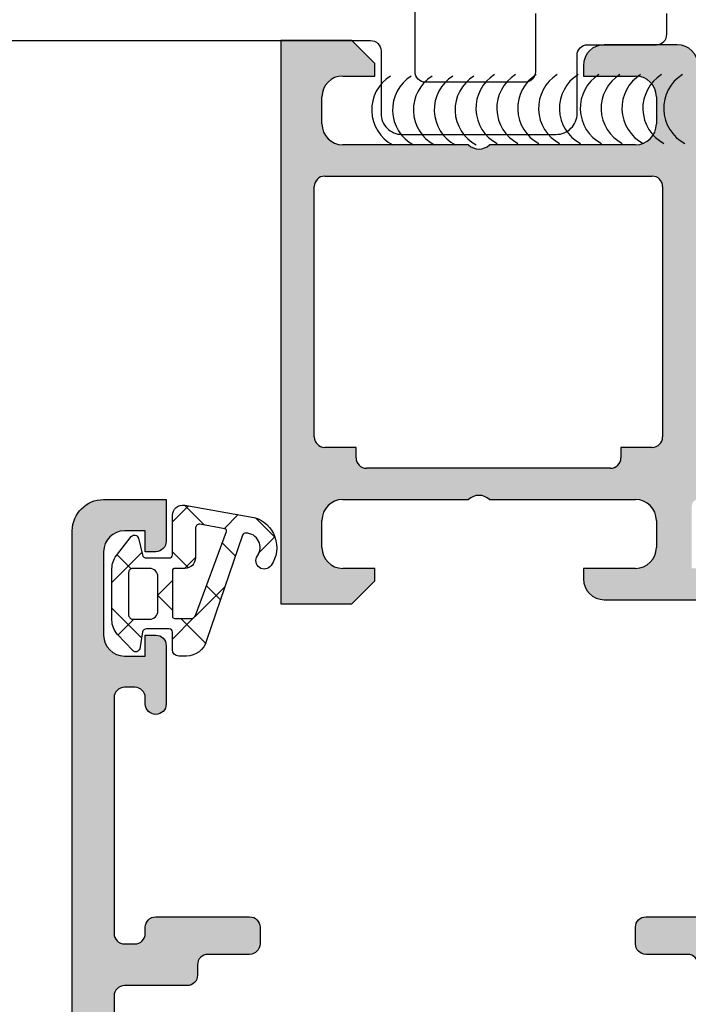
# Model space of a CAD drawing. Header units: millimetres. Extents: x 247761 to 294611, y 172579 to 236863.
# Tile 343 of 596: x 276201 to 276233, y 185816 to 185863. Entities that reach past the tile are written whole.
import ezdxf

# ---------------------------------------------------------------- set-up
doc = ezdxf.new("R2010")
doc.units = ezdxf.units.MM
doc.layers.add('FASÁDA DETAILNÍ', color=4, linetype='Continuous')
doc.layers.add('NOVA', color=240, linetype='Continuous')

# ---------------------------------------------------------------- blocks, each defined once
blk = doc.blocks.new('A$C69D17D4D')
at = {"layer": 'FASÁDA DETAILNÍ'}
h = blk.add_hatch(color=256, dxfattribs=at)
edge = h.paths.add_edge_path()
edge.add_arc((1588.938, 12486.81), 0.12, 90, 180, ccw=False)
edge.add_line((1588.938, 12486.93), (1591.698, 12486.93))
edge.add_arc((1591.698, 12487.23), 0.3, 270, 360)
edge.add_line((1591.998, 12487.23), (1591.998, 12488.21))
edge.add_arc((1591.698, 12488.21), 0.3, 0, 90)
edge.add_line((1591.698, 12488.51), (1589.818, 12488.51))
edge.add_arc((1589.551, 12488.589), 0.279, -91.1629, -16.4246, ccw=False)
edge.add_line((1589.545, 12488.31), (1589.091, 12488.31))
edge.add_arc((1589.086, 12488.589), 0.279, -163.5801, -88.8354, ccw=False)
edge.add_line((1588.818, 12488.51), (1588.818, 12489.311))
edge.add_arc((1587.818, 12489.311), 1, 0, 90)
edge.add_line((1587.818, 12490.311), (1584.318, 12490.311))
edge.add_arc((1584.318, 12489.311), 1, 90.0011, 179.9989)
edge.add_line((1583.318, 12489.311), (1583.318, 12488.811))
edge.add_line((1583.318, 12488.811), (1585.818, 12488.811))
edge.add_arc((1585.818, 12487.811), 1, 0.0026, 89.9974, ccw=False)
edge.add_line((1586.818, 12487.811), (1586.818, 12486.511))
edge.add_arc((1585.818, 12486.511), 1, -89.997, -0.003, ccw=False)
edge.add_line((1585.818, 12485.511), (1578.818, 12485.511))
edge.add_arc((1578.318, 12486.036), 0.725, -133.5962, -46.4038, ccw=False)
edge.add_line((1577.818, 12485.511), (1571.784, 12485.511))
edge.add_arc((1571.784, 12486.511), 1, 180.003, 269.997, ccw=False)
edge.add_line((1570.784, 12486.511), (1570.784, 12487.811))
edge.add_arc((1571.784, 12487.811), 1, 90.0026, 179.9974, ccw=False)
edge.add_line((1571.784, 12488.811), (1573.318, 12488.811))
edge.add_line((1573.318, 12488.811), (1573.318, 12489.411))
edge.add_line((1573.318, 12489.411), (1572.218, 12490.511))
edge.add_line((1572.218, 12490.511), (1568.818, 12490.511))
edge.add_line((1568.818, 12490.511), (1568.818, 12463.511))
edge.add_line((1568.818, 12463.511), (1572.218, 12463.511))
edge.add_line((1572.218, 12463.511), (1573.318, 12464.611))
edge.add_line((1573.318, 12464.611), (1573.318, 12465.211))
edge.add_line((1573.318, 12465.211), (1571.784, 12465.211))
edge.add_arc((1571.784, 12466.211), 1, 180.0026, 269.9974, ccw=False)
edge.add_line((1570.784, 12466.211), (1570.784, 12467.511))
edge.add_arc((1571.784, 12467.511), 1, 90.003, 179.997, ccw=False)
edge.add_line((1571.784, 12468.511), (1577.818, 12468.511))
edge.add_arc((1578.318, 12467.986), 0.725, 46.4038, 133.5962, ccw=False)
edge.add_line((1578.818, 12468.511), (1585.818, 12468.511))
edge.add_arc((1585.818, 12467.511), 1, 0.003, 89.997, ccw=False)
edge.add_line((1586.818, 12467.511), (1586.818, 12466.211))
edge.add_arc((1585.818, 12466.211), 1, -89.9974, -0.0026, ccw=False)
edge.add_line((1585.818, 12465.211), (1583.318, 12465.211))
edge.add_line((1583.318, 12465.211), (1583.318, 12464.711))
edge.add_arc((1584.318, 12464.711), 1, 180.0011, 269.9989)
edge.add_line((1584.318, 12463.711), (1588.818, 12463.711))
edge.add_arc((1588.818, 12464.211), 0.5, 269.9988, 360.0012)
edge.add_line((1589.318, 12464.211), (1589.318, 12465.211))
edge.add_line((1589.318, 12465.211), (1588.518, 12465.211))
edge.add_line((1588.518, 12465.211), (1588.518, 12468.211))
edge.add_arc((1588.818, 12468.211), 0.3, 89.9995, 180.0005, ccw=False)
edge.add_arc((1589.086, 12468.432), 0.279, 88.8354, 163.5801, ccw=False)
edge.add_line((1589.091, 12468.711), (1589.545, 12468.711))
edge.add_arc((1589.551, 12468.432), 0.279, 16.4246, 91.1629, ccw=False)
edge.add_line((1589.818, 12468.511), (1591.698, 12468.511))
edge.add_arc((1591.698, 12468.811), 0.3, 270, 360)
edge.add_line((1591.998, 12468.811), (1591.998, 12469.791))
edge.add_arc((1591.698, 12469.791), 0.3, 0, 90)
edge.add_line((1591.698, 12470.091), (1588.938, 12470.091))
edge.add_arc((1588.938, 12470.211), 0.12, 180, 270, ccw=False)
edge.add_line((1588.818, 12470.211), (1588.818, 12474.511))
edge.add_arc((1589.318, 12474.511), 0.5, 90, 180, ccw=False)
edge.add_line((1589.318, 12475.011), (1590.018, 12475.011))
edge.add_line((1590.018, 12475.011), (1592.411, 12473.629))
edge.add_arc((1592.48, 12473.749), 0.138, 240, 367.7024)
edge.add_arc((1587.639, 12473.301), 5, 5.3492, 71.2906)
edge.add_arc((1589.403, 12478.511), 0.5, 108.7094, 251.2906, ccw=False)
edge.add_arc((1587.639, 12483.72), 5, -71.2906, -5.3492)
edge.add_arc((1592.48, 12483.272), 0.138, -7.7024, 120)
edge.add_line((1592.411, 12483.392), (1590.018, 12482.01))
edge.add_line((1590.018, 12482.01), (1589.318, 12482.01))
edge.add_arc((1589.318, 12482.51), 0.5, 180, 270, ccw=False)
edge.add_line((1588.818, 12482.51), (1588.818, 12486.81))
edge = h.paths.add_edge_path(flags=16)
edge.add_arc((1570.918, 12471.511), 0.5, 180, 270, ccw=False)
edge.add_line((1570.418, 12471.511), (1570.418, 12483.511))
edge.add_arc((1570.918, 12483.511), 0.5, 90, 180, ccw=False)
edge.add_line((1570.918, 12484.011), (1586.618, 12484.011))
edge.add_arc((1586.618, 12483.511), 0.5, 0, 90, ccw=False)
edge.add_line((1587.118, 12483.511), (1587.118, 12471.511))
edge.add_arc((1586.618, 12471.511), 0.5, -90, 0, ccw=False)
edge.add_line((1586.618, 12471.011), (1585.118, 12471.011))
edge.add_line((1585.118, 12471.011), (1585.118, 12470.511))
edge.add_arc((1584.618, 12470.511), 0.5, -90, 0, ccw=False)
edge.add_line((1584.618, 12470.011), (1572.918, 12470.011))
edge.add_arc((1572.918, 12470.511), 0.5, 180, 270, ccw=False)
edge.add_line((1572.418, 12470.511), (1572.418, 12471.011))
edge.add_line((1572.418, 12471.011), (1570.918, 12471.011))
h = blk.add_hatch(color=256, dxfattribs=at)
edge = h.paths.add_edge_path(flags=16)
edge.add_ellipse((1561.518, 12439.211), major_axis=(-0.5, 0), ratio=1, start_angle=-90.003, end_angle=0.003)
edge.add_line((1561.018, 12439.211), (1561.018, 12421.211))
edge.add_ellipse((1561.518, 12421.211), major_axis=(-0.5, 0), ratio=1, start_angle=-0.003, end_angle=90.003)
edge.add_line((1561.518, 12420.711), (1574.018, 12420.711))
edge.add_ellipse((1574.018, 12421.211), major_axis=(-0.5, 0), ratio=1, start_angle=90.0025, end_angle=179.9975)
edge.add_line((1574.518, 12421.211), (1574.518, 12433.814))
edge.add_ellipse((1576.018, 12433.814), major_axis=(-1.5, 0), ratio=1, start_angle=-90, end_angle=0, ccw=False)
edge.add_line((1576.018, 12435.314), (1589.018, 12435.314))
edge.add_ellipse((1589.018, 12435.814), major_axis=(-0.5, 0), ratio=1, start_angle=90, end_angle=180)
edge.add_line((1589.518, 12435.814), (1589.518, 12439.211))
edge.add_ellipse((1589.018, 12439.211), major_axis=(-0.5, 0), ratio=1, start_angle=180, end_angle=270)
edge.add_line((1589.018, 12439.711), (1561.518, 12439.711))
edge = h.paths.add_edge_path()
edge.add_line((1560.318, 12468.511), (1563.318, 12468.511))
edge.add_line((1563.318, 12468.511), (1563.318, 12466.511))
edge.add_arc((1562.818, 12466.511), 0.5, -90.003, 0.003, ccw=False)
edge.add_line((1562.818, 12466.011), (1562.318, 12466.011))
edge.add_line((1562.318, 12466.011), (1562.318, 12467.011))
edge.add_line((1562.318, 12467.011), (1561.318, 12467.011))
edge.add_arc((1561.318, 12466.011), 1, 90.0037, 179.9963)
edge.add_line((1560.318, 12466.011), (1560.318, 12462.011))
edge.add_arc((1561.318, 12462.011), 1, 180.0017, 269.9983)
edge.add_line((1561.318, 12461.011), (1562.318, 12461.011))
edge.add_line((1562.318, 12461.011), (1562.318, 12462.011))
edge.add_line((1562.318, 12462.011), (1562.818, 12462.011))
edge.add_arc((1562.818, 12461.511), 0.5, 0.0006, 89.9994, ccw=False)
edge.add_line((1563.318, 12461.511), (1563.318, 12458.711))
edge.add_arc((1562.818, 12458.711), 0.5, -180, 0, ccw=False)
edge.add_line((1562.318, 12458.711), (1562.318, 12459.011))
edge.add_arc((1561.818, 12459.011), 0.5, 0.0012, 89.9988)
edge.add_line((1561.818, 12459.511), (1561.318, 12459.511))
edge.add_arc((1561.318, 12459.011), 0.5, 90.0078, 179.9922)
edge.add_line((1560.818, 12459.011), (1560.818, 12447.711))
edge.add_arc((1561.318, 12447.711), 0.5, 180.0025, 269.9975)
edge.add_line((1561.318, 12447.211), (1561.818, 12447.211))
edge.add_arc((1561.818, 12447.711), 0.5, 269.9928, 360.0072)
edge.add_line((1562.318, 12447.711), (1562.318, 12448.011))
edge.add_arc((1562.818, 12448.011), 0.5, 90.0072, 179.9928, ccw=False)
edge.add_line((1562.818, 12448.511), (1567.318, 12448.511))
edge.add_arc((1567.318, 12448.011), 0.5, 0.0006, 89.9994, ccw=False)
edge.add_line((1567.818, 12448.011), (1567.818, 12447.211))
edge.add_arc((1567.318, 12447.211), 0.5, -90.003, 0.003, ccw=False)
edge.add_line((1567.318, 12446.711), (1565.318, 12446.711))
edge.add_arc((1565.318, 12446.211), 0.5, 90.0078, 179.9922)
edge.add_line((1564.818, 12446.211), (1564.818, 12445.711))
edge.add_arc((1564.318, 12445.711), 0.5, -90.0072, 0.0072, ccw=False)
edge.add_line((1564.318, 12445.211), (1561.318, 12445.211))
edge.add_arc((1561.318, 12444.711), 0.5, 90.0063, 179.9937)
edge.add_line((1560.818, 12444.711), (1560.818, 12443.011))
edge.add_arc((1562.318, 12443.011), 1.5, 179.9988, 270.0012)
edge.add_line((1562.318, 12441.511), (1588.318, 12441.511))
edge.add_arc((1588.318, 12442.011), 0.5, 269.9976, 360.0024)
edge.add_line((1588.818, 12442.011), (1588.818, 12446.211))
edge.add_arc((1588.318, 12446.211), 0.5, 0.0006, 89.9994)
edge.add_line((1588.318, 12446.711), (1586.318, 12446.711))
edge.add_arc((1586.318, 12447.211), 0.5, 180.0025, 269.9975, ccw=False)
edge.add_line((1585.818, 12447.211), (1585.818, 12448.011))
edge.add_arc((1586.318, 12448.011), 0.5, 90.006, 179.994, ccw=False)
edge.add_line((1586.318, 12448.511), (1591.318, 12448.511))
edge.add_line((1591.318, 12448.511), (1592.076, 12448.293))
edge.add_arc((1592.159, 12448.582), 0.3, 254, 322.0952)
edge.add_arc((1592.632, 12448.213), 0.3, 90, 142.0953, ccw=False)
edge.add_line((1592.632, 12448.513), (1594.696, 12448.513))
edge.add_arc((1594.696, 12448.113), 0.4, -21.9738, 90.0001, ccw=False)
edge.add_line((1595.067, 12447.963), (1594.251, 12445.94))
edge.add_arc((1594.065, 12446.015), 0.2, 245.8589, 338.0261, ccw=False)
edge.add_line((1593.984, 12445.832), (1591.6, 12446.901))
edge.add_arc((1591.518, 12446.718), 0.2, 65.859, 180.8199)
edge.add_line((1591.318, 12446.715), (1591.318, 12435.411))
edge.add_arc((1591.51, 12435.403), 0.192, 177.4778, 271.0445)
edge.add_line((1591.513, 12435.211), (1591.934, 12435.211))
edge.add_line((1591.934, 12435.211), (1594.399, 12436.643))
edge.add_arc((1594.55, 12436.384), 0.3, 16, 120.1792, ccw=False)
edge.add_line((1594.838, 12436.466), (1595.266, 12434.974))
edge.add_line((1595.266, 12434.974), (1595.765, 12434.111))
edge.add_arc((1595.418, 12433.911), 0.4, -90, 30, ccw=False)
edge.add_line((1595.418, 12433.511), (1591.31, 12433.511))
edge.add_line((1591.31, 12433.511), (1576.818, 12433.514))
edge.add_arc((1576.818, 12433.014), 0.5, 89.9796, 180)
edge.add_line((1576.318, 12433.014), (1576.318, 12427.611))
edge.add_arc((1576.818, 12427.611), 0.5, 180, 270)
edge.add_line((1576.818, 12427.111), (1579.318, 12427.111))
edge.add_arc((1579.318, 12426.611), 0.5, 0, 90, ccw=False)
edge.add_line((1579.818, 12426.611), (1579.818, 12425.311))
edge.add_arc((1579.318, 12425.311), 0.5, -90.0024, 0.0024, ccw=False)
edge.add_line((1579.318, 12424.811), (1578.818, 12424.811))
edge.add_line((1578.818, 12424.811), (1578.818, 12425.811))
edge.add_line((1578.818, 12425.811), (1577.318, 12425.811))
edge.add_arc((1577.318, 12424.811), 1, 90.0018, 179.9982)
edge.add_line((1576.318, 12424.811), (1576.318, 12420.811))
edge.add_arc((1577.318, 12420.811), 1, 180.004, 269.996)
edge.add_line((1577.318, 12419.811), (1578.818, 12419.811))
edge.add_line((1578.818, 12419.811), (1578.818, 12420.811))
edge.add_line((1578.818, 12420.811), (1579.318, 12420.811))
edge.add_arc((1579.318, 12420.311), 0.5, -0.003, 90.003, ccw=False)
edge.add_line((1579.818, 12420.311), (1579.818, 12419.011))
edge.add_arc((1579.318, 12419.011), 0.5, 270.0006, 359.9994, ccw=False)
edge.add_line((1579.318, 12418.511), (1560.318, 12418.511))
edge.add_arc((1560.318, 12420.011), 1.5, 179.9989, 270.0011, ccw=False)
edge.add_line((1558.818, 12420.011), (1558.818, 12467.011))
edge.add_arc((1560.318, 12467.011), 1.5, 90.0023, 179.9977, ccw=False)
h = blk.add_hatch(dxfattribs=at)
h.set_pattern_fill('ANSI37', color=256, scale=0.625, angle=90, style=0)
edge = h.paths.add_edge_path(flags=16)
edge.add_ellipse((1564.22, 12465.708), major_axis=(-0.498, 0), ratio=1, start_angle=89.8074, end_angle=180.2547, ccw=False)
edge.add_line((1564.219, 12465.211), (1563.718, 12465.211))
edge.add_ellipse((1563.718, 12465.111), major_axis=(-0.1, 0), ratio=1, start_angle=-90.0082, end_angle=0.0087)
edge.add_line((1563.618, 12465.111), (1563.618, 12462.91))
edge.add_ellipse((1563.718, 12462.91), major_axis=(-0.1, 0), ratio=1, start_angle=0.0015, end_angle=89.9985)
edge.add_line((1563.718, 12462.81), (1564.53, 12462.81))
edge.add_ellipse((1564.53, 12463.01), major_axis=(-0.2, 0), ratio=1, start_angle=90.0024, end_angle=164.3114)
edge.add_line((1564.723, 12462.956), (1566.21, 12466.974))
edge.add_ellipse((1566.116, 12467.009), major_axis=(-0.1, 0), ratio=1, start_angle=159.6878, end_angle=259.6777)
edge.add_line((1566.134, 12467.107), (1564.925, 12467.328))
edge.add_ellipse((1564.918, 12467.128), major_axis=(-0.2, 0), ratio=1, start_angle=-91.865, end_angle=0.001)
edge.add_line((1564.718, 12467.128), (1564.718, 12465.711))
edge = h.paths.add_edge_path(flags=16)
edge.add_ellipse((1561.718, 12465.011), major_axis=(-0.2, 0), ratio=1, start_angle=-90.0002, end_angle=0.0002)
edge.add_line((1561.518, 12465.011), (1561.518, 12462.976))
edge.add_ellipse((1561.718, 12462.976), major_axis=(-0.2, 0), ratio=1, start_angle=-0.0014, end_angle=90.0005)
edge.add_line((1561.718, 12462.776), (1562.518, 12462.776))
edge.add_ellipse((1562.518, 12463.176), major_axis=(-0.4, 0), ratio=1, start_angle=90.0013, end_angle=179.998)
edge.add_line((1562.918, 12463.176), (1562.918, 12464.811))
edge.add_ellipse((1562.518, 12464.811), major_axis=(-0.4, 0), ratio=1, start_angle=179.9996, end_angle=270.001)
edge.add_line((1562.518, 12465.211), (1561.718, 12465.211))
edge = h.paths.add_edge_path()
edge.add_arc((1561.795, 12466.611), 0.2, 15.0015, 139.9977, ccw=False)
edge.add_line((1561.988, 12466.662), (1562.178, 12465.859))
edge.add_arc((1562.372, 12465.911), 0.2, 195.0029, 269.9973)
edge.add_line((1562.372, 12465.711), (1563.468, 12465.711))
edge.add_arc((1563.468, 12465.861), 0.15, 269.996, 360.004)
edge.add_line((1563.618, 12465.861), (1563.618, 12467.743))
edge.add_arc((1564.118, 12467.743), 0.5, 80.0664, 180.0002, ccw=False)
edge.add_line((1564.204, 12468.236), (1567.524, 12467.655))
edge.add_arc((1567.118, 12466.211), 1.5, -35.0876, 74.2931, ccw=False)
edge.add_arc((1568.018, 12465.578), 0.4, 144.912, 324.912, ccw=False)
edge.add_arc((1567.137, 12466.213), 0.686, 323.8588, 449.5156)
edge.add_arc((1567.123, 12466.75), 0.15, 82.5039, 160.9838)
edge.add_line((1566.981, 12466.799), (1565.253, 12461.752))
edge.add_arc((1564.287, 12462.011), 1, 269.9994, 345.0411, ccw=False)
edge.add_line((1564.287, 12461.011), (1563.918, 12461.011))
edge.add_arc((1563.918, 12461.311), 0.3, 180.0032, 269.996, ccw=False)
edge.add_line((1563.618, 12461.311), (1563.618, 12462.161))
edge.add_arc((1563.468, 12462.161), 0.15, 359.9951, 450.0049)
edge.add_line((1563.468, 12462.311), (1562.372, 12462.311))
edge.add_arc((1562.372, 12462.111), 0.2, 90.0026, 164.9976)
edge.add_line((1562.178, 12462.162), (1562.049, 12461.359))
edge.add_arc((1561.856, 12461.411), 0.2, 224.9926, 345.0102, ccw=False)
edge.add_line((1561.715, 12461.269), (1560.988, 12462.045))
edge.add_arc((1561.718, 12462.729), 1, 180, 223.1185, ccw=False)
edge.add_line((1560.718, 12462.729), (1560.718, 12465.207))
edge.add_arc((1561.718, 12465.207), 1, 142.1722, 179.9999, ccw=False)
edge.add_line((1560.928, 12465.821), (1561.641, 12466.739))
for p, q in [((1572.218, 12490.511), (1568.818, 12490.511)), ((1568.818, 12490.511), (1568.818, 12463.511)), ((1573.318, 12489.411), (1572.218, 12490.511)), ((1587.818, 12490.311), (1584.318, 12490.311)), ((1573.318, 12488.811), (1573.318, 12489.411)), ((1583.318, 12489.311), (1583.318, 12488.811)), ((1571.784, 12488.811), (1573.318, 12488.811)), ((1583.318, 12488.811), (1585.818, 12488.811)), ((1570.784, 12486.511), (1570.784, 12487.811)), ((1586.818, 12487.811), (1586.818, 12486.511)), ((1577.818, 12485.511), (1571.784, 12485.511)), ((1585.818, 12485.511), (1578.818, 12485.511)), ((1570.918, 12484.011), (1586.618, 12484.011)), ((1570.418, 12471.511), (1570.418, 12483.511)), ((1587.118, 12483.511), (1587.118, 12471.511)), ((1572.418, 12471.011), (1570.918, 12471.011)), ((1572.418, 12470.511), (1572.418, 12471.011)), ((1586.618, 12471.011), (1585.118, 12471.011)), ((1585.118, 12471.011), (1585.118, 12470.511)), ((1584.618, 12470.011), (1572.918, 12470.011)), ((1571.784, 12468.511), (1577.818, 12468.511)), ((1578.818, 12468.511), (1585.818, 12468.511)), ((1570.784, 12466.211), (1570.784, 12467.511)), ((1586.818, 12467.511), (1586.818, 12466.211)), ((1573.318, 12465.211), (1571.784, 12465.211)), ((1573.318, 12464.611), (1573.318, 12465.211)), ((1585.818, 12465.211), (1583.318, 12465.211)), ((1583.318, 12465.211), (1583.318, 12464.711)), ((1572.218, 12463.511), (1573.318, 12464.611)), ((1568.818, 12463.511), (1572.218, 12463.511)), ((1584.318, 12463.711), (1588.818, 12463.711))]:
    blk.add_line(p, q, dxfattribs=at)
for points in [[(1454.082, 12508.51), (1454.082, 12491.011, 0.414214), (1454.582, 12490.511), (1573.118, 12490.511, -0.414214), (1573.618, 12490.011), (1573.618, 12487.011, 0.414214), (1574.618, 12486.011), (1582.018, 12486.011, 0.414214), (1583.018, 12487.011), (1583.018, 12489.811, -0.414214), (1583.518, 12490.311), (1586.818, 12490.311, 0.414214), (1587.318, 12490.811), (1587.318, 12491.811, 0.414214)], [(1581.018, 12491.811), (1581.018, 12489.011, -0.414214), (1580.518, 12488.511), (1575.752, 12488.511, -0.414214), (1575.252, 12489.011), (1575.252, 12492.011, 0.414214)], [(1588.818, 12446.211, 0.414207), (1588.318, 12446.711), (1586.318, 12446.711), (1586.318, 12446.711, -0.414188), (1585.818, 12447.211), (1585.818, 12448.011), (1585.818, 12448.011, -0.414152), (1586.318, 12448.511), (1591.318, 12448.511)], [(1558.818, 12420.011), (1558.818, 12467.011), (1558.818, 12467.011, -0.41419), (1560.318, 12468.511), (1560.318, 12468.511), (1563.318, 12468.511), (1563.318, 12466.511), (1563.318, 12466.511, -0.414244), (1562.818, 12466.011), (1562.318, 12466.011), (1562.318, 12467.011), (1561.318, 12467.011), (1561.318, 12467.011, 0.414176), (1560.318, 12466.011), (1560.318, 12462.011), (1560.318, 12462.011, 0.414196), (1561.318, 12461.011), (1562.318, 12461.011), (1562.318, 12462.011), (1562.818, 12462.011), (1562.818, 12462.011, -0.414207), (1563.318, 12461.511), (1563.318, 12458.711), (1563.318, 12458.711, -1), (1562.318, 12458.711), (1562.318, 12459.011), (1562.318, 12459.011, 0.414201), (1561.818, 12459.511), (1561.318, 12459.511), (1561.318, 12459.511, 0.414134), (1560.818, 12459.011), (1560.818, 12447.711), (1560.818, 12447.711, 0.414188), (1561.318, 12447.211), (1561.818, 12447.211), (1561.818, 12447.211, 0.414287), (1562.318, 12447.711), (1562.318, 12448.011), (1562.318, 12448.011, -0.41414), (1562.818, 12448.511), (1567.318, 12448.511), (1567.318, 12448.511, -0.414207), (1567.818, 12448.011), (1567.818, 12447.211), (1567.818, 12447.211, -0.414244), (1567.318, 12446.711), (1565.318, 12446.711), (1565.318, 12446.711, 0.414134), (1564.818, 12446.211), (1564.818, 12445.711), (1564.818, 12445.711, -0.414287), (1564.318, 12445.211), (1561.318, 12445.211), (1561.318, 12445.211, 0.414149), (1560.818, 12444.711), (1560.818, 12443.011)]]:
    blk.add_lwpolyline(points, format="xyb", dxfattribs=at)
blk.add_lwpolyline([(1561.641, 12466.739, -0.606792), (1561.988, 12466.662), (1562.178, 12465.859), (1562.178, 12465.859, 0.339427), (1562.372, 12465.711), (1563.468, 12465.711), (1563.468, 12465.711, 0.414254), (1563.618, 12465.861), (1563.618, 12467.743), (1563.618, 12467.743, -0.465956), (1564.204, 12468.236), (1567.524, 12467.655), (1567.524, 12467.655, -0.517137), (1568.345, 12465.348, -1), (1567.691, 12465.808, 0.610743), (1567.143, 12466.899, 0.356477), (1566.981, 12466.799), (1565.253, 12461.752), (1565.253, 12461.752, -0.339657), (1564.287, 12461.011), (1563.918, 12461.011), (1563.918, 12461.011, -0.414177), (1563.618, 12461.311), (1563.618, 12462.161), (1563.618, 12462.161, 0.414264), (1563.468, 12462.311), (1562.372, 12462.311), (1562.372, 12462.311, 0.33943), (1562.178, 12462.162), (1562.049, 12461.359), (1562.049, 12461.359, -0.577453), (1561.715, 12461.269), (1560.988, 12462.045), (1560.988, 12462.045, -0.190392), (1560.718, 12462.729), (1560.718, 12465.207), (1560.718, 12465.207, -0.16657), (1560.928, 12465.821), (1561.641, 12466.739)], format="xyb", close=True, dxfattribs=at)
at = {"layer": 'FASÁDA DETAILNÍ', "extrusion": (0, 0, -1)}
for points in [[(-1564.718, 12465.711, 0.416502), (-1564.219, 12465.211), (-1563.718, 12465.211), (-1563.718, 12465.211, -0.4143), (-1563.618, 12465.111), (-1563.618, 12462.91), (-1563.618, 12462.91, -0.414198), (-1563.718, 12462.81), (-1564.53, 12462.81), (-1564.53, 12462.81, -0.336095), (-1564.723, 12462.956), (-1566.21, 12466.974), (-1566.21, 12466.974, -0.466254), (-1566.134, 12467.107), (-1564.925, 12467.328), (-1564.925, 12467.328, -0.423785), (-1564.718, 12467.128), (-1564.718, 12465.711)], [(-1561.718, 12465.211, -0.414216), (-1561.518, 12465.011), (-1561.518, 12462.976), (-1561.518, 12462.976, -0.414223), (-1561.718, 12462.776), (-1562.518, 12462.776), (-1562.518, 12462.776, -0.414197), (-1562.918, 12463.176), (-1562.918, 12464.811), (-1562.918, 12464.811, -0.414221), (-1562.518, 12465.211), (-1561.718, 12465.211)]]:
    blk.add_lwpolyline(points, format="xyb", close=True, dxfattribs=at)
at = {"layer": 'FASÁDA DETAILNÍ'}
for centre, radius, start, end in [((1584.318, 12489.311), 1, 90.0011, 179.9989), ((1587.818, 12489.311), 1, 0, 90), ((1571.784, 12487.811), 1, 90.0026, 179.9974), ((1575.075, 12487.194), 1.906, 122.032, 242.032), ((1576.075, 12487.194), 1.906, 122.032, 242.032), ((1577.075, 12487.194), 1.906, 122.032, 242.032), ((1578.075, 12487.194), 1.906, 122.032, 242.032), ((1579.075, 12487.194), 1.906, 122.032, 242.032), ((1580.074, 12487.262), 1.906, 122.032, 242.032), ((1581.074, 12487.262), 1.906, 122.032, 242.032), ((1582.074, 12487.262), 1.906, 122.032, 242.032), ((1583.074, 12487.262), 1.906, 122.032, 242.032), ((1584.074, 12487.262), 1.906, 122.032, 242.032), ((1585.074, 12487.262), 1.906, 122.032, 242.032), ((1586.074, 12487.262), 1.906, 122.032, 242.032), ((1587.074, 12487.262), 1.906, 122.032, 242.032), ((1585.818, 12487.811), 1, 0.0026, 89.9974), ((1588.074, 12487.262), 1.906, 122.032, 242.032), ((1589.074, 12487.262), 1.906, 122.032, 242.032), ((1571.784, 12486.511), 1, 180.003, 269.997), ((1585.818, 12486.511), 1, 270.003, 359.997), ((1578.318, 12486.036), 0.725, 226.4038, 313.5962), ((1570.918, 12483.511), 0.5, 90, 180), ((1586.618, 12483.511), 0.5, 0, 90), ((1570.918, 12471.511), 0.5, 180, 270), ((1586.618, 12471.511), 0.5, 270, 0), ((1572.918, 12470.511), 0.5, 180, 270), ((1584.618, 12470.511), 0.5, 270, 0), ((1571.784, 12467.511), 1, 90.003, 179.997), ((1578.318, 12467.986), 0.725, 46.4038, 133.5962), ((1585.818, 12467.511), 1, 0.003, 89.997), ((1571.784, 12466.211), 1, 180.0026, 269.9974), ((1585.818, 12466.211), 1, 270.0026, 359.9974), ((1584.318, 12464.711), 1, 180.0011, 269.9989)]:
    blk.add_arc(centre, radius, start, end, dxfattribs=at)

msp = doc.modelspace()

# ---------------------------------------------------------------- block references
at = {"layer": 'NOVA', "ltscale": 300}
msp.add_blockref('A$C69D17D4D', (274644.517, 173371.259), dxfattribs=at)

doc.saveas('drawing.dxf')
